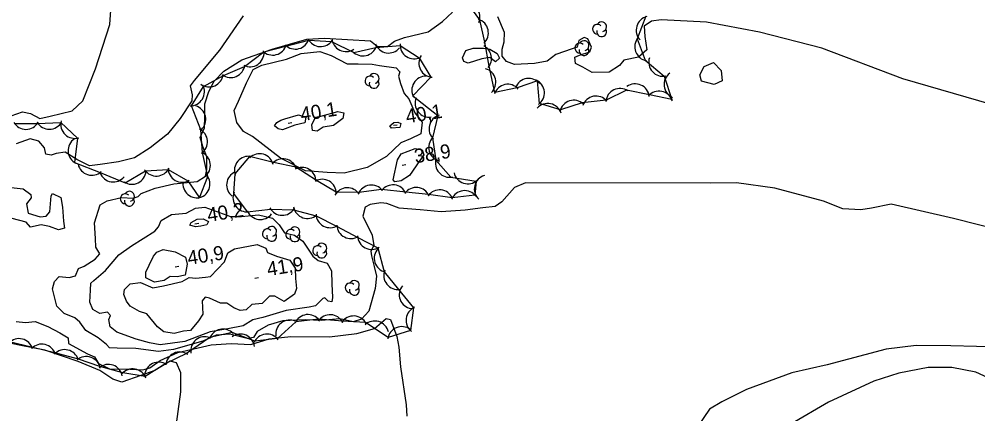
# Model space of a CAD drawing. Extents: x 646142 to 649934, y 5874075 to 5876351.
# Drawn here: x 648669.3 to 648873.6, y 5874642.8 to 5874726.9 of the extents above; entities that cross this region are included whole.
import ezdxf

# ---------------------------------------------------------------- set-up
doc = ezdxf.new("R2010")
doc.units = 0
for name, color, linetype in [('Niveau 1', 7, 'Continuous'), ('Niveau 2', 7, 'Continuous'), ('Niveau 3', 7, 'Continuous'), ('Niveau 44', 7, 'Continuous')]:
    doc.layers.add(name, color=color, linetype=linetype)

msp = doc.modelspace()

# ---------------------------------------------------------------- linework, layer by layer
at = {"layer": 'Niveau 1'}
for points in [[(648725.96, 5874705.71), (648728.86, 5874706.52), (648730.42, 5874706.01), (648730.21, 5874704.83), (648728.08, 5874704.35), (648725.43, 5874703.34), (648724.48, 5874703.58), (648723.72, 5874704.18), (648724.2, 5874704.93), (648725.07, 5874705.38), (648725.96, 5874705.71)], [(648733.62, 5874706.27), (648737.19, 5874707.27), (648738.49, 5874706.97), (648738.29, 5874705.79), (648736.28, 5874704.28), (648734.13, 5874703.91), (648732.85, 5874703.07), (648731.8, 5874703.17), (648731.65, 5874704.42), (648732.49, 5874706.03), (648733.62, 5874706.27)], [(648749.12, 5874704.87), (648750.03, 5874704.98), (648750.64, 5874704.71), (648750.4, 5874703.87), (648748.69, 5874703.67), (648748.28, 5874704.2), (648749.12, 5874704.87)], [(648708.04, 5874682.81), (648706.91, 5874682.68), (648705.71, 5874683), (648705.99, 5874683.61), (648707.28, 5874684.34), (648708.55, 5874684.38), (648709.65, 5874683.81), (648709.28, 5874683.08), (648708.04, 5874682.81)], [(648702.35, 5874659.96), (648700.12, 5874660.28), (648698.83, 5874661.39), (648696.54, 5874664.13), (648694.98, 5874664.63), (648692.99, 5874665.78), (648692.18, 5874666.84), (648691.66, 5874668.28), (648691.76, 5874669.34), (648693.01, 5874670.52), (648695.17, 5874670.78), (648697.84, 5874669.71), (648700.1, 5874670.09), (648704.03, 5874671.02), (648705.54, 5874671.89), (648706.95, 5874671.71), (648709, 5874671.96), (648710.13, 5874672.09), (648713.11, 5874675.21), (648713.8, 5874677.14), (648715.2, 5874678), (648720.05, 5874678.92), (648721.88, 5874678.1), (648722.22, 5874677.22), (648724.16, 5874676.41), (648727.03, 5874675.59), (648728.15, 5874673.88), (648728.19, 5874671.69), (648728.44, 5874669.52), (648728.01, 5874668.32), (648725.77, 5874666.78), (648723.79, 5874667.93), (648722.64, 5874667.91), (648721.09, 5874666.34), (648718.93, 5874666.09), (648717.67, 5874665.01), (648716.42, 5874664.87), (648715.09, 5874665.4), (648713.59, 5874666.38), (648712.19, 5874666.44), (648709.88, 5874667.44), (648708.93, 5874667.67), (648708.33, 5874666.91), (648708.44, 5874664.03), (648707.57, 5874662.66), (648705.85, 5874660.61), (648704.37, 5874660.43), (648702.35, 5874659.96)], [(648699.98, 5874677.82), (648702.58, 5874677.32), (648704.8, 5874676.19), (648705.09, 5874674.73), (648704.68, 5874672.37), (648702.98, 5874672.05), (648701.48, 5874672.1), (648700.19, 5874671.26), (648698.16, 5874670.9), (648696.31, 5874671.84), (648696.29, 5874672.99), (648697.04, 5874674.47), (648697.96, 5874676.42), (648698.66, 5874677.31), (648699.98, 5874677.82)]]:
    msp.add_lwpolyline(points, dxfattribs=at)
at = {"layer": 'Niveau 2'}
for points in [[(648667.6, 5874706.33), (648670.05, 5874707.2), (648671.72, 5874706.82), (648673.7, 5874705.77), (648675.97, 5874706.27), (648680.6, 5874707.4), (648682.9, 5874709.53), (648685.57, 5874716.35), (648688.62, 5874725.77), (648689.16, 5874732.92), (648688.98, 5874760.65), (648689.82, 5874767.25), (648689.78, 5874778.27), (648688.74, 5874782.09)], [(648677.34, 5874665.74), (648676.43, 5874669.46), (648676.83, 5874671.01), (648677.86, 5874672.06), (648679.97, 5874671.85), (648681.31, 5874672.24), (648681.94, 5874673.82), (648683.15, 5874674.31), (648685.53, 5874675.75), (648686.55, 5874676.92), (648685.68, 5874678.32), (648685.58, 5874680.16), (648685.41, 5874683.5), (648686.57, 5874687.35), (648688.09, 5874688.22), (648691.13, 5874688.93), (648693.59, 5874688.76), (648694.7, 5874689.12), (648695.32, 5874689.77), (648698.3, 5874690.94), (648702.25, 5874691.87), (648707.28, 5874692.35), (648709, 5874693.48), (648709.29, 5874694.9), (648709.32, 5874697.57), (648708.48, 5874699.79), (648707.9, 5874701.69), (648708.81, 5874703.76), (648708.87, 5874706.2), (648708.9, 5874708.87), (648709.74, 5874711.51), (648710.86, 5874713.73), (648712.92, 5874715.83), (648716.8, 5874718.25), (648723.24, 5874720.52), (648730.62, 5874722.66), (648734.41, 5874722.88), (648744.2, 5874722.3), (648745.6, 5874721.19), (648747.81, 5874721.1), (648749.3, 5874722.21), (648751.4, 5874723.03), (648756.46, 5874724.21), (648759.55, 5874726.43), (648761.62, 5874728.41)], [(648717.04, 5874727.62), (648712.01, 5874720.3), (648706.63, 5874713.87), (648705.73, 5874712.72), (648706.19, 5874710.8), (648706.11, 5874709.51), (648703.66, 5874705.75), (648700.93, 5874702.41), (648697.22, 5874699.53), (648693.88, 5874697.4), (648690.5, 5874696.53), (648686.62, 5874695.96), (648684.34, 5874695.69), (648681.63, 5874696.99), (648679.12, 5874698.55), (648679.12, 5874698.55), (648677.18, 5874698.32), (648676.18, 5874697.97), (648674.99, 5874698.18), (648674.71, 5874699.54), (648673.51, 5874700.91), (648671.71, 5874701.39), (648668.7, 5874700.34)], [(648806.12, 5874726.76), (648804.08, 5874726.52), (648802.48, 5874725.4), (648802.63, 5874723.23), (648803.08, 5874720.39), (648801.31, 5874718.8), (648798.15, 5874718.19), (648797.25, 5874717.05), (648795, 5874715.63), (648791.43, 5874715.55), (648789.45, 5874716.7), (648787.86, 5874717.44), (648787.69, 5874718.81), (648788.68, 5874719.27), (648790.9, 5874719.99), (648791.24, 5874720.96), (648790.46, 5874722.71), (648789.73, 5874722.98), (648788.53, 5874722.37), (648788.24, 5874720.95), (648787.13, 5874720.59), (648783.7, 5874719.37), (648781.79, 5874717.99), (648779.09, 5874717.44), (648774.83, 5874717.29), (648773.14, 5874717.9), (648772.2, 5874719.06), (648772.25, 5874720.56), (648772.64, 5874722.11), (648772.75, 5874724.09), (648771.31, 5874727.39)], [(648876.45, 5874708.74), (648857.57, 5874714.24), (648840.3, 5874720.75), (648827.09, 5874724.15), (648815.76, 5874726.28), (648806.12, 5874726.76)], [(648726.3, 5874718.4), (648729.39, 5874719.58), (648733.38, 5874720.05), (648735.79, 5874719.18), (648739.24, 5874717.39), (648741.54, 5874717.43), (648744.56, 5874717.32), (648746.09, 5874717.04), (648749.62, 5874716.54), (648750.41, 5874715.7), (648750.18, 5874714.75), (648750.6, 5874713.18), (648751.32, 5874711.07), (648752.38, 5874709.93), (648753.66, 5874706.96), (648755.17, 5874704.94), (648754.89, 5874702.48), (648752.71, 5874701.41), (648750.61, 5874700.59), (648747.61, 5874697.69), (648743.5, 5874695.35), (648738.57, 5874694.08), (648734.97, 5874694.23), (648730.3, 5874694.6), (648725.01, 5874697.33), (648719.02, 5874701.94), (648717.16, 5874702.99), (648715.67, 5874704.89), (648715.12, 5874707.49), (648716.05, 5874709.45), (648717.77, 5874713.35), (648719.17, 5874716.18), (648721.02, 5874717.09), (648726.3, 5874718.4)], [(648768.29, 5874720.74), (648769.59, 5874720.52), (648771.17, 5874719.61), (648771.64, 5874718.59), (648770.78, 5874717.8), (648769.57, 5874718.75), (648767.9, 5874718.44), (648765.01, 5874717.55), (648764.07, 5874717.9), (648763.75, 5874718.7), (648764.52, 5874720.21), (648766.07, 5874720.74), (648768.29, 5874720.74)], [(648818.86, 5874715.97), (648819.13, 5874713.81), (648817.38, 5874712.97), (648814.7, 5874713.69), (648814.36, 5874715.04), (648815.24, 5874716.81), (648817.22, 5874717.68), (648818.86, 5874715.97)], [(648754.67, 5874696.84), (648752.52, 5874693.58), (648750.69, 5874692.44), (648749.33, 5874692.28), (648749.04, 5874692.71), (648749.92, 5874696.97), (648750.69, 5874698.22), (648753.67, 5874699.38), (648755.21, 5874699.1), (648755.57, 5874697.99), (648754.67, 5874696.84)], [(648879.34, 5874681.7), (648868.38, 5874684.45), (648855.08, 5874687.5), (648850.91, 5874686.66), (648848.64, 5874686.27), (648844.8, 5874686.51), (648840.68, 5874688.11), (648830.29, 5874690.93), (648822.18, 5874692.05), (648816.53, 5874691.96), (648777.21, 5874692.05), (648774.89, 5874691.08), (648772.14, 5874687.98), (648770.76, 5874687), (648768.14, 5874686.69), (648764.37, 5874686.25), (648759.21, 5874685.87), (648754.77, 5874686.27), (648750.32, 5874686.67), (648747.66, 5874687.63), (648746.37, 5874687.82), (648744.1, 5874687.44), (648743.01, 5874686.85), (648742.55, 5874684.94), (648744.54, 5874680.89), (648744.91, 5874678.73), (648744.91, 5874678.73), (648744.25, 5874677.49), (648744.37, 5874676.47), (648744.99, 5874674.22), (648745.46, 5874672.19), (648745.21, 5874669.5), (648743.82, 5874664.7), (648742.28, 5874663.01), (648740.5, 5874662.45), (648737.65, 5874663.04), (648733.75, 5874662.7), (648730.26, 5874662.86), (648725.54, 5874662.65), (648722.41, 5874661.7), (648720.02, 5874660.37), (648719.25, 5874659.12), (648717.89, 5874658.85), (648714.19, 5874659.8), (648711.32, 5874659.57), (648708.46, 5874658.31), (648702.19, 5874656.52), (648698.99, 5874656.14), (648694.17, 5874656.73), (648690.22, 5874656.84), (648688.59, 5874656.88), (648687.93, 5874657.61), (648686.14, 5874659.02), (648683.52, 5874660.56), (648682.26, 5874662.39), (648681.22, 5874663.31), (648678.91, 5874664.19), (648677.34, 5874665.74)], [(648667.61, 5874691.04), (648670.19, 5874690.77), (648671.84, 5874689.57), (648671.92, 5874688.88), (648670.92, 5874687.6), (648671.28, 5874685.56), (648673.8, 5874684.81), (648675.06, 5874684.96), (648675.88, 5874685.87), (648676.17, 5874689.27), (648676.46, 5874689.77), (648678.18, 5874688.93), (648678.54, 5874686.88), (648678.79, 5874683.89), (648678.96, 5874682.4), (648677.73, 5874682.03), (648675.79, 5874682.72), (648674.01, 5874683.09)], [(648723.3, 5874684.52), (648724.75, 5874683.07), (648725.88, 5874681.36), (648728.01, 5874680.92), (648729.79, 5874679.62), (648731.9, 5874676.4), (648733.05, 5874675.5), (648734.97, 5874674.92), (648735.86, 5874673.29), (648735.96, 5874670.52), (648736.07, 5874667.64), (648735.96, 5874666.7), (648735.13, 5874666.84), (648734.47, 5874667.57), (648734.02, 5874667.4), (648732.48, 5874665.83), (648731.12, 5874665.55), (648726.24, 5874664.86), (648721.22, 5874663.34), (648719.08, 5874662.85), (648717.04, 5874661.57), (648713.76, 5874660.95), (648710.02, 5874660.28), (648704.6, 5874658.24), (648699.37, 5874657.51), (648697.12, 5874657.94), (648694.25, 5874658.75), (648690.14, 5874660.23), (648688.73, 5874661.34), (648688.43, 5874662.92), (648688.79, 5874663.78), (648688.13, 5874664.51), (648686.54, 5874664.2), (648685.05, 5874665.07), (648684.4, 5874666.61), (648684.56, 5874669.18), (648684.61, 5874670.69), (648685.24, 5874671.22), (648687.76, 5874673.37), (648690.6, 5874676.72), (648693.26, 5874678.65), (648698.2, 5874681.78), (648699.02, 5874682.69), (648699.55, 5874684.02), (648701.82, 5874685.33), (648704.92, 5874685.58), (648706.87, 5874686.62), (648708.92, 5874686.87), (648714.37, 5874684.85), (648716.67, 5874684.89), (648720.33, 5874685.21), (648723.3, 5874684.52)], [(648674.01, 5874683.09), (648671.75, 5874682.59), (648670.81, 5874683.64), (648667.81, 5874684.45)], [(648668.69, 5874662.5), (648670.69, 5874662.27), (648672.75, 5874662.51), (648675.43, 5874661.44), (648678.03, 5874660.12), (648679.78, 5874659.05), (648679.81, 5874657.78), (648683.9, 5874655.59), (648685.37, 5874654.96), (648686.24, 5874653.55), (648688.58, 5874652.43), (648692.88, 5874652.36), (648695.68, 5874652.23), (648697.14, 5874652.64), (648699.39, 5874654.18), (648703.13, 5874655.9), (648710.24, 5874657.56), (648714.5, 5874657.83), (648718.7, 5874657.63), (648722.62, 5874658.79), (648727.19, 5874659.33), (648735.43, 5874659.27), (648741.26, 5874659.96), (648745.01, 5874661.04), (648747.49, 5874663.13), (648748.44, 5874662.9), (648749.8, 5874659.29), (648750.25, 5874657.02), (648750.58, 5874652.82), (648751.78, 5874644.73), (648751.89, 5874642.36)], [(648699.67, 5874625.6), (648702.31, 5874636.5), (648703.79, 5874647.49), (648703.77, 5874651.56), (648702.82, 5874653.66), (648701.49, 5874654.08), (648698.25, 5874652.07), (648695.23, 5874651.01), (648691.22, 5874649.61), (648689.29, 5874650.19), (648686.51, 5874652.07), (648681.87, 5874653.96), (648674.83, 5874656.39), (648669.71, 5874657.41), (648665.31, 5874658.28)], [(648884.23, 5874656.51), (648878.73, 5874657.02), (648867.82, 5874657.35), (648860.4, 5874657.39), (648854.02, 5874656.64), (648841.46, 5874653.29), (648833.91, 5874651.58), (648824.26, 5874648), (648819.02, 5874645.4), (648816.43, 5874643.82), (648813.87, 5874640.03), (648809.83, 5874629.34), (648802.64, 5874619.78)], [(648882.99, 5874647.16), (648879.06, 5874649.02), (648873.17, 5874651.69), (648868.06, 5874652.71), (648862.97, 5874652.68), (648856.74, 5874651.48), (648851.38, 5874649.79), (648841.72, 5874645.28), (648833.7, 5874640.61), (648823.48, 5874633), (648820.12, 5874629.11), (648817.38, 5874622.97), (648814, 5874618.27), (648811.04, 5874611.06), (648810.22, 5874609.22)]]:
    msp.add_lwpolyline(points, dxfattribs=at)
at = {"layer": 'Niveau 3'}
for p, q in [((648726.64, 5874704.77), (648727.43, 5874704.89)), ((648749.07, 5874704.3), (648749.86, 5874704.43)), ((648750.9, 5874695.81), (648751.69, 5874695.93)), ((648706.79, 5874683.3), (648707.58, 5874683.43)), ((648702.57, 5874674.14), (648703.36, 5874674.27)), ((648719.51, 5874671.77), (648720.3, 5874671.9))]:
    msp.add_line(p, q, dxfattribs=at)
at = {"layer": 'Niveau 44'}
for points in [[(648802.81, 5874727.53), (648800.99, 5874722.7), (648802.67, 5874718.15), (648806.77, 5874714.77), (648808.37, 5874709.82), (648803.62, 5874710.8), (648798.74, 5874711.8), (648794.37, 5874709.68), (648789.27, 5874709.06), (648784.65, 5874707.58), (648780.21, 5874708.94), (648779.79, 5874713.77), (648775.46, 5874712.26), (648770.7, 5874711.29), (648769.46, 5874716.88), (648768.54, 5874722.02), (648767.49, 5874726.76), (648764.58, 5874730.76)], [(648712.87, 5874714.89), (648717.32, 5874716.81), (648721.44, 5874719.94), (648726.13, 5874721.18), (648731.03, 5874722.45), (648735.88, 5874722.17), (648740.6, 5874719.83), (648745.34, 5874720.9), (648750.48, 5874721.31), (648754.54, 5874718.65), (648757.04, 5874714.57), (648753.21, 5874710.59), (648758.51, 5874706.36), (648757.38, 5874701.64), (648758.07, 5874696.86), (648761.31, 5874693.24), (648766.69, 5874692.42), (648766.42, 5874689.42), (648761.6, 5874688.85), (648756.54, 5874689.56), (648751.71, 5874690.07), (648746.53, 5874690.65), (648741.72, 5874689.99), (648736.88, 5874690.08), (648732.7, 5874692.55), (648728.27, 5874695.42), (648723.51, 5874696.37), (648718.41, 5874697.69), (648715.27, 5874693.99), (648715.01, 5874689.76), (648717.9, 5874685.86), (648722.91, 5874686.43)], [(648668.35, 5874704.66), (648673.2, 5874704.69), (648678.22, 5874704.92), (648681.73, 5874701.57), (648681.15, 5874696.38), (648686.6, 5874694.23), (648691.95, 5874692.08), (648696.25, 5874694.59), (648701.1, 5874694.88), (648705.3, 5874692.45), (648707.75, 5874688.88), (648709.5, 5874693.41), (648708.41, 5874698.52), (648708.03, 5874703.36), (648706.04, 5874708.46), (648708.57, 5874712.6), (648712.87, 5874714.89)], [(648722.91, 5874686.43), (648727.76, 5874686.31), (648732.6, 5874685.05), (648736.91, 5874682.8), (648741.47, 5874680.42), (648745.77, 5874678.18), (648747.11, 5874673.12), (648750.15, 5874669.34), (648753.31, 5874665.4), (648752.7, 5874660.58), (648747.92, 5874659.11), (648743.1, 5874662.3), (648738.25, 5874662.57), (648733.07, 5874663.02), (648728.25, 5874662.45), (648724.34, 5874658.86), (648719.52, 5874658.29), (648714.71, 5874660.14), (648709.98, 5874659.07), (648704.98, 5874655.65), (648700.61, 5874653.55), (648696.21, 5874650.75), (648691.42, 5874651.56), (648686.52, 5874652.89), (648681.94, 5874654.5), (648676.95, 5874655.83), (648672.23, 5874656.96), (648667.22, 5874658.17)]]:
    msp.add_lwpolyline(points, dxfattribs=at)
for centre, radius, start, end in [((648764.5, 5874727.36), 3, 337.7796, 97.7575), ((648766.29, 5874724.01), 3, 312.4372, 72.4151), ((648793.43, 5874725.3), 1.05, 282.2692, 149.7263), ((648803.79, 5874724.56), 3, 103.8411, 223.819), ((648792.53, 5874724.77), 1.05, 44.1154, 269.804), ((648793.43, 5874724.25), 1.05, 166.9369, 29.6212), ((648728.17, 5874723.54), 3, 224.7886, 344.7665), ((648733.55, 5874724.07), 3, 206.7422, 326.7201), ((648738.96, 5874723.01), 3, 183.4511, 303.429), ((648788.77, 5874720.76), 1.05, 44.1154, 269.804), ((648789.67, 5874721.29), 1.05, 282.2692, 149.7263), ((648803.48, 5874721.04), 3, 140.356, 260.334), ((648718.51, 5874719.78), 3, 243.3519, 3.3299), ((648723.34, 5874722.26), 3, 224.7886, 344.7665), ((648742.58, 5874722.09), 3, 222.7075, 342.6854), ((648748.05, 5874722.71), 3, 200.4905, 320.4684), ((648753.48, 5874721.46), 3, 176.7448, 296.7227), ((648766.97, 5874718.55), 3, 320.3078, 62.3818), ((648789.67, 5874720.24), 1.05, 166.9369, 29.6212), ((648757.49, 5874717.54), 3, 147.3898, 267.3677), ((648806.46, 5874717.75), 3, 161.9176, 281.8955), ((648714.4, 5874717.47), 3, 233.3314, 353.3093), ((648767.88, 5874713.46), 3, 313.9862, 73.9642), ((648709.8, 5874715.49), 3, 233.3314, 353.3093), ((648744.06, 5874713.75), 1.05, 44.1154, 269.804), ((648744.96, 5874713.23), 1.05, 166.9369, 29.6212), ((648744.96, 5874714.28), 1.05, 282.2692, 149.7263), ((648755.98, 5874711.76), 3, 88.8513, 208.8292), ((648777.91, 5874711.3), 3, 38.896, 158.874), ((648778.24, 5874711.2), 3, 305.0298, 65.0077), ((648809.73, 5874713.01), 3, 126.8877, 246.8656), ((648705.8, 5874711.45), 3, 268.6689, 28.6468), ((648773.43, 5874710.05), 3, 41.5319, 161.5099), ((648797.33, 5874709.16), 3, 55.9352, 175.9131), ((648800.58, 5874710.14), 3, 6.0991, 126.077), ((648805.64, 5874708.59), 3, 18.3162, 138.2942), ((648756.67, 5874709.05), 3, 158.5695, 278.5474), ((648787.5, 5874706.64), 3, 47.7369, 167.7148), ((648792.22, 5874707.53), 3, 40.346, 160.324), ((648706.09, 5874705.56), 3, 313.1789, 73.1568), ((648781.93, 5874705.95), 3, 18.3187, 138.2966), ((648759.66, 5874703.59), 3, 106.5909, 226.5689), ((648670.77, 5874706.44), 3, 210.3477, 330.3256), ((648675.77, 5874706.47), 3, 210.3004, 330.2783), ((648681.19, 5874704.52), 3, 166.3529, 286.3309), ((648706.46, 5874700.8), 3, 304.5624, 64.5403), ((648682.75, 5874698.91), 3, 123.5508, 243.5288), ((648759.57, 5874699.62), 3, 135.4017, 255.3797), ((648707.08, 5874695.76), 3, 307.5687, 67.5467), ((648718.18, 5874694.7), 3, 79.6219, 199.5998), ((648720.54, 5874695.24), 3, 13.8315, 133.8094), ((648684.82, 5874696.65), 3, 192.2249, 312.2029), ((648725.54, 5874694.16), 3, 18.6775, 138.6554), ((648729.59, 5874692.34), 3, 359.4496, 119.4276), ((648761.01, 5874696.23), 3, 161.8987, 281.8766), ((648689.37, 5874695.23), 3, 201.0117, 320.9896), ((648693.35, 5874694.73), 3, 236.2237, 356.2017), ((648698.57, 5874696.49), 3, 213.4937, 333.4717), ((648704.06, 5874695.18), 3, 180.3068, 300.2847), ((648706.98, 5874691.78), 3, 278.7934, 38.7714), ((648716.53, 5874691.61), 3, 113.0698, 233.0478), ((648764.9, 5874694.83), 3, 192.5838, 312.5618), ((648769.3, 5874690.74), 3, 106.7184, 226.6963), ((648707.2, 5874691.86), 3, 177.4805, 297.4585), ((648733.89, 5874689.8), 3, 359.4496, 119.4276), ((648744.37, 5874688.57), 3, 37.8337, 157.8116), ((648748.96, 5874688.61), 3, 23.59, 143.568), ((648691.93, 5874688.66), 1.05, 44.1154, 269.804), ((648692.83, 5874689.19), 1.05, 282.2692, 149.7263), ((648717.87, 5874688.86), 3, 156.5913, 276.5692), ((648739.26, 5874688), 3, 32.3697, 152.3477), ((648753.94, 5874688.06), 3, 23.9564, 143.9344), ((648758.91, 5874687.54), 3, 23.9564, 143.9344), ((648764.21, 5874687.38), 3, 36.7727, 156.7507), ((648692.83, 5874688.14), 1.05, 166.9369, 29.6212), ((648720.72, 5874687.24), 3, 202.7294, 322.7074), ((648725.38, 5874688.13), 3, 208.635, 328.613), ((648730.76, 5874687.44), 3, 190.2019, 310.1798), ((648735.57, 5874685.49), 3, 182.4713, 302.4492), ((648740, 5874683.17), 3, 182.4713, 302.4492), ((648722.22, 5874681.18), 1.05, 44.1154, 269.804), ((648723.12, 5874680.66), 1.05, 166.9369, 29.6212), ((648723.12, 5874681.71), 1.05, 282.2692, 149.7263), ((648727.18, 5874681.08), 1.05, 44.1154, 269.804), ((648728.08, 5874680.56), 1.05, 166.9369, 29.6212), ((648728.08, 5874681.61), 1.05, 282.2692, 149.7263), ((648733.81, 5874678.13), 1.05, 282.2692, 149.7263), ((648744.44, 5874680.86), 3, 182.4713, 302.4492), ((648732.91, 5874677.6), 1.05, 44.1154, 269.804), ((648733.81, 5874677.08), 1.05, 166.9369, 29.6212), ((648747.97, 5874675.97), 3, 137.15, 257.128), ((648750, 5874672.33), 3, 158.7617, 278.7396), ((648739.85, 5874669.66), 1.05, 44.1154, 269.804), ((648740.75, 5874670.19), 1.05, 282.2692, 149.7263), ((648740.75, 5874669.14), 1.05, 166.9369, 29.6212), ((648753.31, 5874668.21), 3, 140.5761, 260.554), ((648754.75, 5874662.77), 3, 112.8378, 232.8157), ((648726.99, 5874659.79), 3, 67.2404, 187.2183), ((648730.86, 5874660.98), 3, 36.7839, 156.7619), ((648735.59, 5874660.95), 3, 26.8779, 146.8559), ((648740.58, 5874660.68), 3, 26.8779, 146.8559), ((648745.06, 5874659.61), 3, 12.7266, 132.7046), ((648712.74, 5874657.89), 3, 42.7996, 162.7775), ((648750.84, 5874658.42), 3, 52.757, 172.735), ((648669.31, 5874655.85), 3, 16.4808, 136.4587), ((648708.88, 5874656.26), 3, 69.2952, 189.2732), ((648716.46, 5874656.82), 3, 6.3007, 126.2786), ((648722.14, 5874656.83), 3, 36.7855, 156.7634), ((648674.17, 5874654.68), 3, 16.4808, 136.4587), ((648679.03, 5874653.51), 3, 16.4808, 136.4587), ((648683.64, 5874652.03), 3, 10.5529, 130.5309), ((648703.56, 5874653.01), 3, 55.6504, 175.6283), ((648688.36, 5874650.36), 3, 10.5529, 130.5309), ((648693.52, 5874649.41), 3, 20.3892, 140.3671), ((648699.05, 5874650.85), 3, 55.6504, 175.6283)]:
    msp.add_arc(centre, radius, start, end, dxfattribs=at)

# ---------------------------------------------------------------- texts
at = {"layer": 'Niveau 3'}
for s, p in [('40,1 ', (648729.5, 5874705.17)), ('40,1 ', (648751.92, 5874704.71)), ('38,9 ', (648753.75, 5874696.21)), ('40,2 ', (648709.64, 5874683.71)), ('40,9 ', (648705.42, 5874674.55)), ('41,9 ', (648722.36, 5874672.18))]:
    msp.add_text(s, height=3, rotation=8.9405, dxfattribs=at).set_placement(p)

doc.saveas('drawing.dxf')
